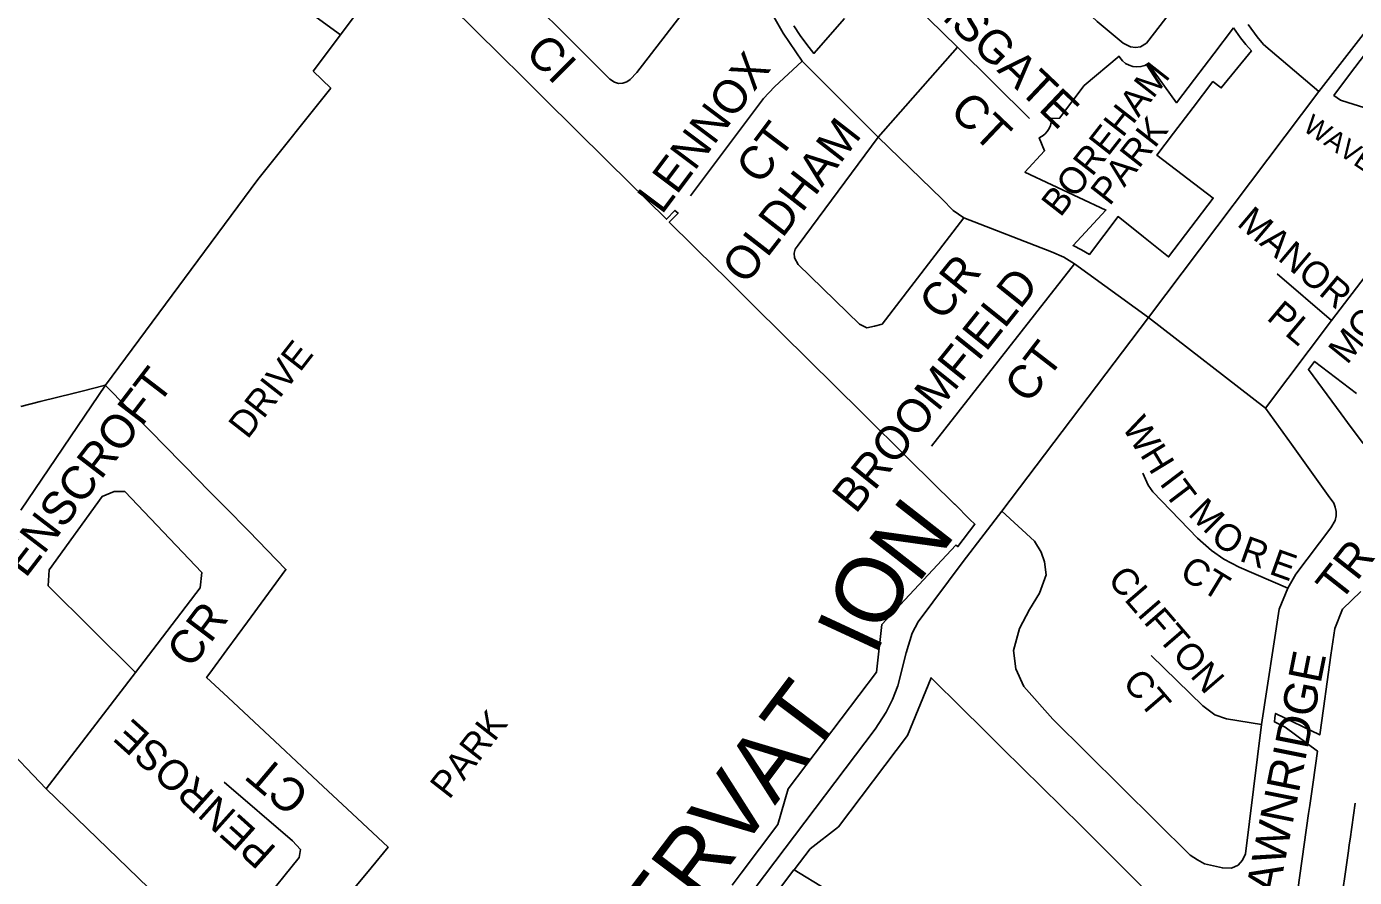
# Model space of a CAD drawing. Extents: x 586326 to 623965, y 4819854 to 4857850.
# Drawn here: x 595265 to 596261, y 4842493 to 4843131 of the extents above; entities that cross this region are included whole.
import ezdxf

# ---------------------------------------------------------------- set-up
doc = ezdxf.new("R2010")
doc.units = 0
for name, color, linetype in [('Lots_Concessions', 7, 'Continuous'), ('Minor Rd Lbls', 7, 'Continuous'), ('Minor Rds', 7, 'Continuous'), ('Park Lbls', 7, 'Continuous'), ('Park Outlines', 7, 'Continuous'), ('Proposed Secondary Rds', 7, 'Continuous'), ('School Syms_Lbls', 7, 'Continuous'), ('Secondary Rds Lbls', 7, 'Continuous')]:
    doc.layers.add(name, color=color, linetype=linetype)

msp = doc.modelspace()

# ---------------------------------------------------------------- linework, layer by layer
at = {"layer": 'Lots_Concessions'}
for p, q in [((595500.27, 4843124.63), (595524.23, 4843156.66)), ((595479.9, 4843097.38), (595500.27, 4843124.63)), ((595493, 4843084.5), (595479.9, 4843097.38)), ((595438.2, 4843016.14), (595493, 4843084.5)), ((595323.86, 4842861.68), (595438.2, 4843016.14)), ((595260.41, 4842767.97), (595323.86, 4842861.68))]:
    msp.add_line(p, q, dxfattribs=at)
at = {"layer": 'Minor Rds'}
for points in [[(596148.9, 4843174.86), (596105.21, 4843118.3), (596100.88, 4843115.59), (596096.96, 4843115.06), (596093.26, 4843115.59), (596087.78, 4843118.26), (596068.36, 4843134.42), (596052.62, 4843148.95), (596002.8, 4843197.54), (596000.88, 4843204.56), (596003.04, 4843210.84), (596049.37, 4843273.39)], [(595709.01, 4843088.07), (595705.96, 4843089), (595702.46, 4843091.37), (595614.19, 4843179.57), (595610.45, 4843183.83), (595609.25, 4843186.96), (595608.97, 4843190.34), (595609.63, 4843193.84), (595611.58, 4843197.43), (595649.23, 4843247.64), (595654.33, 4843252.3), (595659.18, 4843253.99), (595664.1, 4843254.05), (595667.9, 4843252.06), (595671.58, 4843248.82), (595761.08, 4843161.11)], [(595846.91, 4843104.79), (595832.51, 4843125.84), (595823.63, 4843141.46), (595818.32, 4843155.67), (595812.57, 4843173.48)], [(595761.08, 4843161.11), (595763.51, 4843152.52), (595760.95, 4843146.6), (595755.74, 4843138.99), (595722.84, 4843096.26), (595717.82, 4843090.93), (595715.14, 4843089.37), (595712.34, 4843088.27), (595709.01, 4843088.07)], [(595930.95, 4843147), (595963.33, 4843115.27)], [(596234.69, 4843082.09), (596193.2, 4843117.39), (596188.34, 4843122.93), (596181.47, 4843132.27)], [(595963.33, 4843115.27), (595903.96, 4843047.75)], [(595963.33, 4843115.27), (596017.46, 4843061.72)], [(595846.91, 4843104.79), (595826.13, 4843085.5), (595817.73, 4843076.66), (595762.95, 4843003.67)], [(595903.96, 4843047.75), (595846.91, 4843104.79)], [(595968.11, 4842987.17), (595906.87, 4842907.46), (595901.2, 4842905.89), (595895.32, 4842904.86), (595889.82, 4842907.56), (595843.75, 4842952.22), (595841.11, 4842957.26), (595840.83, 4842960.71), (595841.51, 4842963.66), (595843.91, 4842966.88), (595903.96, 4843047.75)], [(595968.11, 4842987.17), (595960.16, 4842992.85), (595951.88, 4843001.27), (595903.96, 4843047.75)], [(596304.43, 4842988.96), (596244.13, 4842910.33)], [(596051.22, 4842952.87), (596043.25, 4842957.65), (596033.99, 4842961.83), (595968.11, 4842987.17)], [(596051.22, 4842952.87), (595943.86, 4842815.93)], [(596106.71, 4842912.5), (596051.22, 4842952.87)], [(596244.13, 4842910.33), (596203.42, 4842945.27)], [(596194.52, 4842844.39), (596106.71, 4842912.5)], [(596244.13, 4842910.33), (596194.52, 4842844.39)], [(596211.3, 4842709.55), (596217.4, 4842719.87), (596243.67, 4842754.73), (596246.84, 4842760.23), (596247.74, 4842763.74), (596247.72, 4842766.93), (596247, 4842770.13), (596245.77, 4842773.31), (596241.61, 4842779.02), (596214.2, 4842817.6), (596194.52, 4842844.39)], [(596211.3, 4842709.55), (596174.93, 4842725.11), (596163.3, 4842731.34), (596153.95, 4842737.62), (596143.59, 4842746.87), (596110, 4842781.76), (596106.46, 4842786.83), (596102.45, 4842795.7)], [(595338.3, 4842781.89), (595330.6, 4842781.89), (595321.38, 4842778.12), (595281.58, 4842723.23), (595280.98, 4842711.31), (595346.53, 4842646.13)], [(595346.53, 4842646.13), (595359.51, 4842663.14), (595395.13, 4842709.82), (595396.39, 4842721.13), (595338.56, 4842781.89), (595338.3, 4842781.89)], [(595996.64, 4842767.36), (596021.27, 4842744.78), (596026.3, 4842736.58), (596028.73, 4842729.3), (596029.85, 4842719.41), (596025, 4842705.79), (596017.54, 4842693.48), (596009.89, 4842679.3), (596005.41, 4842662.7), (596007.28, 4842648.89), (596013.25, 4842635.83), (596034.93, 4842611.18), (596137.93, 4842509.24), (596143.63, 4842505.59), (596148.8, 4842502.62), (596162.21, 4842499.62), (596168.99, 4842499.4), (596173.96, 4842501.66), (596177.23, 4842505.51), (596179.52, 4842510.14), (596191.51, 4842607.1)], [(596191.51, 4842607.1), (596204.9, 4842693.84), (596211.3, 4842709.55)], [(596191.51, 4842607.1), (596165.39, 4842611.37), (596156.45, 4842614.55), (596147.62, 4842621.12), (596108.85, 4842658.91)], [(595279.48, 4842558.97), (595346.53, 4842646.13)], [(595412.67, 4842437.33), (595469.3, 4842507.38), (595470.21, 4842513.41), (595464.43, 4842519.83), (595413.15, 4842564)]]:
    msp.add_lwpolyline(points, dxfattribs=at)
at = {"layer": 'Park Outlines'}
for points in [[(595524.23, 4843156.66), (595500.27, 4843124.63), (595451.89, 4843160.05)], [(595794.25, 4842486.69), (595801, 4842495.63), (595828.56, 4842532.09), (595836.26, 4842558.85), (595902.57, 4842646.58), (595906.67, 4842682.33), (595962.18, 4842741.84), (595963.78, 4842740.63), (595976.49, 4842757.38), (595972.77, 4842761.06), (595961.32, 4842772.38), (595961.12, 4842772.58), (595927.49, 4842805.81), (595891.03, 4842841.85), (595872.11, 4842860.56), (595851.16, 4842881.26), (595831.66, 4842900.53), (595811.07, 4842920.88), (595787.23, 4842944.44), (595782.9, 4842948.73), (595747.1, 4842984.11), (595753.77, 4842990.86), (595752.53, 4842991.76), (595751.38, 4842992.78), (595744.93, 4842986.26), (595701.59, 4843029.1), (595675.58, 4843054.8), (595654.53, 4843075.6), (595637.2, 4843092.74), (595619.86, 4843109.88), (595602.52, 4843127.01), (595583.02, 4843146.29)], [(595840.66, 4843131.24), (595845.25, 4843124.07), (595850.25, 4843117.19), (595855.66, 4843110.62), (595878.54, 4843136.76)], [(596262.95, 4842855.6), (596231.4, 4842879.55), (596226.79, 4842873.48), (596244.36, 4842849.75), (596251.35, 4842840.31), (596256.15, 4842833.83), (596267.93, 4842817.91)], [(595260.38, 4842845.75), (595274.93, 4842849.4), (595300.36, 4842855.78), (595306.46, 4842857.31), (595322.93, 4842861.45), (595323.85, 4842861.68), (595357.48, 4842827.43), (595380.81, 4842803.67), (595396.22, 4842787.97), (595398.32, 4842785.83), (595413.73, 4842770.14), (595431.43, 4842752.11), (595459.44, 4842723.57), (595430.46, 4842684.16), (595415.06, 4842663.21), (595402.27, 4842645.81), (595399.85, 4842642.51), (595406, 4842636.76), (595415.92, 4842627.48), (595450.97, 4842594.71), (595471.27, 4842575.73), (595487.34, 4842560.71), (595509.05, 4842540.41), (595536.07, 4842515.15), (595523.29, 4842499.77), (595498.53, 4842469.95)], [(596266.21, 4842706.98), (596252.44, 4842693.73), (596246.52, 4842679.26), (596243.71, 4842659.28), (596240.89, 4842639.3), (596238.08, 4842619.32), (596235.26, 4842599.34), (596202.14, 4842615.47), (596201.7, 4842612.29), (596201.25, 4842609.12), (596209.47, 4842605.12), (596233.56, 4842587.27), (596230.27, 4842563.92), (596227.82, 4842546.56), (596226.98, 4842540.57), (596223.69, 4842517.22), (596220.39, 4842493.87), (596216.35, 4842465.21)], [(596102.02, 4842485.56), (596086.48, 4842501.05), (596071.1, 4842516.36), (596070.93, 4842516.53), (596056.19, 4842531.08), (596041.44, 4842545.64), (596026.7, 4842560.2), (596011.96, 4842574.76), (595997.21, 4842589.32), (595982.47, 4842603.88), (595967.02, 4842619.14), (595943.57, 4842642.29), (595925.85, 4842599.01), (595874.04, 4842530.44), (595852.8, 4842513.91), (595840.87, 4842498.13), (595864.56, 4842483.82)], [(596250.22, 4842465.49), (596256.85, 4842512.51), (596257.46, 4842516.86), (596258.08, 4842521.21), (596261.89, 4842548.25)], [(595864.56, 4842483.82), (595840.87, 4842498.13), (595840.61, 4842498.28), (595792.21, 4842434.24)]]:
    msp.add_lwpolyline(points, dxfattribs=at)
for points in [[(596170.5, 4843129.81), (596155.76, 4843110.4), (596141.31, 4843091.37), (596127.82, 4843073.62), (596106.61, 4843103), (596103.95, 4843101.59), (596101.06, 4843100.72), (596098.06, 4843100.44), (596095.06, 4843100.76), (596092.19, 4843101.66), (596089.54, 4843103.12), (596087.24, 4843105.06), (596085.36, 4843107.42), (596084.65, 4843108.47), (596058.61, 4843086.43), (596039.99, 4843061.91), (596033.9, 4843061.71), (596033.76, 4843059.11), (596033.18, 4843056.57), (596032.17, 4843054.17), (596030.78, 4843051.98), (596029.02, 4843050.05), (596026.97, 4843048.45), (596024.67, 4843047.22), (596028.82, 4843037.56), (596014.05, 4843021.56), (596034.31, 4843012.08), (596054.57, 4843002.61), (596074.85, 4842993.12), (596050.23, 4842966.42), (596056.43, 4842963.35), (596062.39, 4842959.82), (596083.94, 4842988.21), (596102.99, 4842972.98), (596121.81, 4842957.93), (596155.33, 4843002.09), (596113.1, 4843034.15), (596125.62, 4843050.65), (596140.36, 4843070.07), (596155.1, 4843089.49), (596161.43, 4843084.68), (596184, 4843112.56), (596179.77, 4843117.32), (596175.88, 4843122.36)], [(596329.57, 4843022.05), (596334.21, 4843024.21), (596338.99, 4843026.05), (596343.88, 4843027.54), (596348.87, 4843028.69), (596324.07, 4843063.39), (596304.95, 4843090.14), (596284.09, 4843119.33), (596279.23, 4843123.01), (596256.97, 4843093.68), (596245.91, 4843079.11), (596250.77, 4843075.43), (596256.39, 4843073.67), (596284.35, 4843064.93), (596292.49, 4843062.39), (596310.43, 4843042.87)]]:
    msp.add_lwpolyline(points, close=True, dxfattribs=at)
at = {"layer": 'Proposed Secondary Rds'}
for points in [[(596234.69, 4843082.09), (596324.62, 4843197.92), (596326.53, 4843200.37), (596335.78, 4843212.28), (596340.29, 4843218.09)], [(596106.71, 4842912.5), (596234.69, 4843082.09)], [(595996.64, 4842767.36), (596106.71, 4842912.5)], [(595634.9, 4842251.33), (595750.92, 4842404.59), (595901.68, 4842603.74), (595909.97, 4842616.41), (595914.6, 4842625.85), (595918.59, 4842636.15), (595924.79, 4842661.07), (595929.32, 4842675.75), (595933.95, 4842684.27), (595967.75, 4842729.59), (595983.37, 4842750.01), (595996.64, 4842767.36)], [(595279.48, 4842558.97), (595245.25, 4842594.99)], [(595356.32, 4842484.63), (595279.48, 4842558.97)]]:
    msp.add_lwpolyline(points, dxfattribs=at)

# ---------------------------------------------------------------- texts
at = {"layer": 'Minor Rd Lbls'}
for s, height, rotation, p in [('RAMSGATE', 25.002, 316.49435, (595903.48, 4843182.1)), ('CI', 25.002, 315.00002, (595637.9, 4843109.86)), ('LENNOX', 25.002, 53.13012, (595741.48, 4842989.1)), ('CT', 25.002, 316.49435, (595956.48, 4843066.1)), ('OLDHAM', 25.002, 52.17173, (595804.6, 4842936.25)), ('CT', 25.002, 53.13012, (595815.48, 4843011.1)), ('WAVERLY', 15, 326.05643, (596221.82, 4843053.21)), ('MANOR', 19.998, 319.82078, (596172.4, 4842981.97)), ('MOUNT ', 19.998, 51.14977, (596255.81, 4842876.54)), ('CR', 25.002, 51.25906, (595952.2, 4842909.03)), ('BROOMFIELD', 25.002, 51.22838, (595887.02, 4842764.52)), ('PL', 19.998, 319.82078, (596194.65, 4842911.41)), ('CT', 25.002, 52.38131, (596016.63, 4842846.79)), ('RAVENSCROFT', 25.002, 52.52362, (595222.19, 4842661.9)), ('W', 20, 301.32871, (596086.45, 4842830.56)), ('H', 20, 301.32871, (596100.06, 4842809.69)), ('I', 20, 307.14671, (596114.48, 4842788.1)), ('T', 20, 307.14671, (596117.9, 4842780.87)), ('M', 20, 315.00002, (596135.7, 4842764.66)), ('O', 20, 328.67133, (596152.47, 4842744.29)), ('R', 20, 340.3462, (596174.21, 4842730.22)), ('TR', 25.002, 51.84279, (596250.48, 4842698.1)), ('CT', 19.998, 328.67133, (596129.08, 4842717.92)), ('E', 20, 340.3462, (596196.46, 4842720.46)), ('CLIFTON', 19.998, 310.78584, (596075.32, 4842715.44)), ('CR', 25.002, 53.02785, (595388.11, 4842648.23)), ('DAWNRIDGE', 25.002, 78.69009, (596199.48, 4842455.1)), ('CT', 19.998, 310.78584, (596086.48, 4842638.1)), ('PENROSE', 22.502, 138.06648, (595453.19, 4842514.13)), ('CT', 25.002, 139.83965, (595478.57, 4842556.41))]:
    msp.add_text(s, height=height, rotation=rotation, dxfattribs=at).set_placement(p)
at = {"layer": 'Park Lbls'}
for s, p in [('BOREHAM', (596040.66, 4842987.11)), ('PARK', (596077.58, 4842995.56)), ('DRIVE', (595430.58, 4842820.6)), ('PARK', (595581.88, 4842550.32))]:
    msp.add_text(s, height=19.992, rotation=52.00002, dxfattribs=at).set_placement(p)
at = {"layer": 'School Syms_Lbls'}
msp.add_text('SOMMERSET', height=25, rotation=52.00002, dxfattribs=at).set_placement((596211.19, 4842371.02))
at = {"layer": 'Secondary Rds Lbls'}
for s, height, rotation, p in [('N', 49.99, 52.00002, (595933.29, 4842711.86)), ('IO', 49.992, 65.11054, (595901.5, 4842657.35)), ('CONSERVAT', 49.992, 53.01102, (595627.42, 4842282.05))]:
    msp.add_text(s, height=height, rotation=rotation, dxfattribs=at).set_placement(p)

doc.saveas('drawing.dxf')
